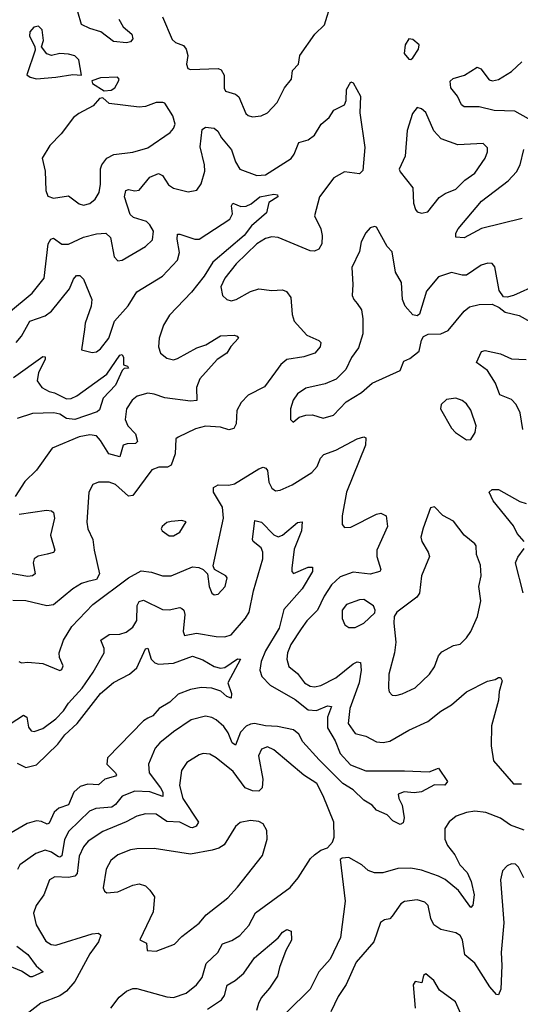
# Model space of a CAD drawing. Extents: x 1771496 to 1971148, y 471553 to 643630.
# Tile 603 of 656: x 1893757 to 1896097, y 611974 to 616572. Entities that reach past the tile are written whole.
import ezdxf

# ---------------------------------------------------------------- set-up
doc = ezdxf.new("R2010")
doc.units = 0

msp = doc.modelspace()

# ---------------------------------------------------------------- linework, layer by layer
at = {"layer": '0CON10XD'}
for points in [[(1894845, 616119.5), (1894885, 616123.3), (1894915, 616137.1), (1894960.6, 616185), (1894994.4, 616255), (1895028, 616295), (1895032, 616335), (1895060, 616365), (1895066.9, 616405), (1895136.9, 616505), (1895180.9, 616549.1), (1895214.3, 616655)], [(1894085, 616531.1), (1894045, 616549.4), (1894029.2, 616609.3)], [(1894220.3, 616575), (1894239.8, 616539.8), (1894281.4, 616505), (1894285, 616482.5), (1894275, 616468.8), (1894255.7, 616464.3), (1894195, 616470), (1894135.7, 616515.7), (1894085, 616531.1)], [(1894425, 616586.2), (1894470.2, 616480.2), (1894485.5, 616465.5), (1894521.7, 616451.7), (1894535.4, 616435.4), (1894543.3, 616405), (1894537.1, 616365), (1894543.3, 616345), (1894555, 616340), (1894685, 616344), (1894698.1, 616338.1), (1894713, 616313), (1894713.2, 616253.2), (1894718.3, 616238.3), (1894765, 616224.5), (1894781.5, 616211.5), (1894814.5, 616135), (1894824.6, 616124.6), (1894845, 616119.5)], [(1893835, 616296.7), (1893925, 616304.6), (1894005.8, 616315.8), (1894046.2, 616313.8), (1894032.5, 616385), (1894014.4, 616404.4), (1893985, 616411.1), (1893945, 616414.5), (1893905, 616405.4), (1893883.1, 616413.1), (1893859.2, 616445), (1893867.8, 616475), (1893862, 616525), (1893845, 616542), (1893822.3, 616537.7), (1893804.2, 616515.8), (1893802.5, 616495), (1893827.7, 616447.7), (1893829.5, 616430.5), (1893790, 616315), (1893805, 616303.3), (1893835, 616296.7)], [(1895585, 616386.7), (1895595, 616393.8), (1895621.2, 616435), (1895623.3, 616455), (1895595, 616480), (1895575, 616483.8), (1895558, 616455), (1895553.3, 616415), (1895575, 616388.8), (1895585, 616386.7)], [(1896135, 616108.9), (1896071.2, 616145), (1895975, 616147.6), (1895904.6, 616165.4), (1895833.8, 616165), (1895821.4, 616175), (1895803.5, 616215), (1895772.7, 616255), (1895768.6, 616285), (1895782.9, 616297.1), (1895835.9, 616314.1), (1895895, 616350), (1895912.3, 616342.3), (1895951, 616291), (1895967.3, 616287.3), (1895995, 616292.9), (1896055, 616330), (1896103.3, 616375)], [(1894150.9, 616240.9), (1894185, 616242.7), (1894201.1, 616255), (1894219.2, 616285), (1894221.2, 616295), (1894214, 616304), (1894135, 616301.4), (1894093.8, 616286.2), (1894096.7, 616275), (1894150.9, 616240.9)], [(1893705, 615203.2), (1893814.4, 615295.6), (1893871.3, 615365), (1893890, 615525), (1893902.6, 615547.4), (1893915, 615551.9), (1893954.3, 615524.3), (1893985, 615524.8), (1894055, 615556), (1894115, 615572.3), (1894160, 615575), (1894181.1, 615555), (1894198.1, 615465), (1894215.7, 615445.7), (1894235, 615449.4), (1894345, 615513.1), (1894377.2, 615545), (1894382, 615585), (1894365.5, 615615), (1894349.6, 615629.6), (1894288.9, 615648.9), (1894272.9, 615662.9), (1894245.9, 615745), (1894252.2, 615775), (1894265, 615780), (1894295, 615773.8), (1894315, 615776.4), (1894365, 615836.4), (1894405, 615853.6), (1894424, 615844), (1894451.8, 615801.8), (1894475, 615785.4), (1894545, 615768.9), (1894584.2, 615775.8), (1894604.5, 615805.5), (1894621.6, 615865), (1894620.3, 615895), (1894601.1, 615978.9), (1894609.7, 616060.3), (1894625, 616070), (1894665, 616066.4), (1894682.6, 616052.6), (1894700.6, 616020.6), (1894746.4, 615965), (1894765, 615908), (1894785.7, 615875), (1894864.7, 615844.7), (1894905, 615848.6), (1895025, 615923.8), (1895040.4, 615945), (1895061.2, 615998.8), (1895105, 616012.1), (1895135, 616033.8), (1895165.3, 616084.7), (1895202.9, 616115), (1895225, 616149.5), (1895275.4, 616174.6), (1895283.3, 616195), (1895284.2, 616245.8), (1895305, 616282.5), (1895315, 616277.5), (1895350.6, 616215), (1895347.3, 616137.3), (1895369.5, 615975), (1895361.2, 615868.8), (1895345, 615853.1), (1895275, 615861.8), (1895225.6, 615834.4), (1895158.9, 615745), (1895134.3, 615655.7), (1895164.4, 615595), (1895170.9, 615565), (1895169.5, 615525), (1895155, 615500), (1895135, 615490.6), (1895115, 615492.2), (1894965, 615555.3), (1894935, 615557.7), (1894905, 615550.7), (1894865.9, 615525), (1894768.3, 615431.7), (1894715.3, 615365), (1894696.2, 615325), (1894704.5, 615284.5), (1894725, 615265.8), (1894745, 615259.4), (1894768.8, 615265), (1894835, 615303.3), (1894875, 615315.6), (1894935, 615306.9), (1894985, 615310), (1895003.4, 615303.4), (1895024.6, 615274.6), (1895030.5, 615195), (1895040, 615165), (1895099.2, 615099.1), (1895154.6, 615074.6), (1895164.3, 615065), (1895161.5, 615045), (1895135.8, 615015), (1895085, 614998.6), (1895004.7, 614985.3), (1894977.9, 614962.1), (1894951.9, 614928.1), (1894901.7, 614858.3), (1894825, 614819.5), (1894792.5, 614785), (1894772.3, 614747.7), (1894768.8, 614685), (1894757.1, 614662.9), (1894735, 614657.5), (1894695, 614669.8), (1894625, 614673.6), (1894578.4, 614661.6), (1894496.8, 614623.2), (1894485.9, 614614.1), (1894483.9, 614545), (1894465, 614492.5), (1894447.8, 614482.2), (1894407.1, 614482.9), (1894375, 614469.4), (1894285, 614350), (1894265, 614347.8), (1894205, 614400.9), (1894175, 614412.1), (1894125, 614413.1), (1894098.6, 614401.4), (1894079.2, 614365), (1894070, 614225), (1894075.6, 614195), (1894099.3, 614145), (1894104.6, 614095.4), (1894130, 613985), (1894115, 613957.1), (1894075, 613948.5), (1894045, 613938.5), (1894005.7, 613915), (1893915, 613839.2), (1893884.1, 613834.1), (1893785, 613858.9), (1893725, 613860.4)], [(1894055, 615705.6), (1894085, 615714.5), (1894110, 615735), (1894127.8, 615765), (1894134.6, 615805), (1894134.7, 615875.3), (1894141.2, 615895), (1894163.7, 615926.4), (1894197.2, 615942.8), (1894285, 615954.4), (1894355, 615973.6), (1894459.5, 616045), (1894476.2, 616065), (1894482.7, 616085), (1894472.8, 616122.8), (1894435, 616182.5), (1894426.4, 616186.4), (1894395, 616186.2), (1894345, 616167.1), (1894315, 616164.4), (1894175, 616181.2), (1894145, 616207.5), (1894130, 616205), (1894100.5, 616169.5), (1894033.3, 616135), (1894008.8, 616115), (1893950.5, 616039.5), (1893897.5, 615985), (1893862.5, 615925), (1893875.6, 615865.6), (1893878.9, 615775), (1893888.6, 615748.6), (1893915, 615738.6), (1893985, 615749.5), (1894035, 615712.2), (1894055, 615705.6)], [(1895635, 615668.6), (1895665, 615674.3), (1895718.1, 615741.9), (1895745, 615760), (1895795, 615780.6), (1895837.6, 615822.4), (1895884.2, 615855), (1895932, 615925), (1895943.8, 615955), (1895943.6, 615973.6), (1895923.8, 615993.8), (1895805, 615987.5), (1895726.8, 616016.8), (1895692.7, 616052.7), (1895655, 616138.8), (1895635, 616156.7), (1895615, 616162.5), (1895593.3, 616135), (1895568.6, 616055), (1895558.6, 615935), (1895531.2, 615875), (1895535, 615862.5), (1895595, 615787.5), (1895597.3, 615715), (1895606.2, 615686.2), (1895615, 615675.8), (1895635, 615668.6)], [(1896106, 615644), (1895915, 615596.5), (1895834.4, 615554.4), (1895796.1, 615556.1), (1895795.7, 615575), (1895806.2, 615596.2), (1895915.3, 615725), (1896039.9, 615820.1), (1896078.6, 615861.4), (1896096, 615895), (1896113.9, 615966.1)], [(1894060.4, 615125), (1894045, 615030), (1894095, 615018), (1894115, 615021.9), (1894135, 615035.6), (1894172.7, 615085), (1894200, 615165), (1894264, 615236), (1894305, 615301.5), (1894425, 615374.6), (1894495, 615448.9), (1894503.7, 615485), (1894493, 615547), (1894495, 615570), (1894505, 615571.4), (1894575, 615547.7), (1894595, 615547.9), (1894739.7, 615640.3), (1894752.2, 615665), (1894747.3, 615702.7), (1894752.5, 615715), (1894790.5, 615700.5), (1894815, 615701.1), (1894838.3, 615711.8), (1894880, 615745), (1894945, 615756.9), (1894962.5, 615755), (1894963.3, 615745), (1894921.2, 615718.8), (1894910.3, 615669.7), (1894839.7, 615610.3), (1894806.3, 615565), (1894659.3, 615440.7), (1894618.3, 615375), (1894560, 615300), (1894457, 615193), (1894428.4, 615145), (1894408.4, 615085), (1894406.3, 615045), (1894415.2, 615015.2), (1894445, 614991.2), (1894475, 614984.3), (1894495, 614989.5), (1894585, 615039.3), (1894626.6, 615053.4), (1894695, 615096.2), (1894758.9, 615098.9), (1894774, 615094), (1894778.8, 615085), (1894743.3, 615046.7), (1894725.5, 615014.5), (1894680.5, 614985), (1894598.9, 614895), (1894582.7, 614855), (1894585.4, 614794.6), (1894555, 614790.6), (1894435.8, 614805.8), (1894385, 614824), (1894355, 614827.8), (1894305.9, 614814.1), (1894282.5, 614795), (1894256.5, 614755), (1894250.3, 614705), (1894262, 614675), (1894297.7, 614637.7), (1894307.9, 614602.1), (1894297.6, 614592.4), (1894258.5, 614591.5), (1894240.9, 614585), (1894225, 614531.1), (1894174, 614544), (1894135, 614607.8), (1894115, 614628.5), (1894085, 614634.1), (1894035, 614623.6), (1893908.9, 614571.1), (1893835, 614469.1), (1893781.2, 614415), (1893735.4, 614345)], [(1896175, 615334.4), (1896065, 615284.2), (1896035, 615276), (1896017.7, 615277.7), (1895997.6, 615307.6), (1895977.9, 615417.9), (1895965, 615433.8), (1895945, 615435.6), (1895914.6, 615425.4), (1895845, 615379.5), (1895825, 615378.9), (1895775, 615392.5), (1895715, 615371.4), (1895657.8, 615305), (1895625, 615196.7), (1895615, 615190), (1895595, 615193.3), (1895558.8, 615235), (1895546.2, 615265), (1895541.1, 615345), (1895513.5, 615393.5), (1895498.2, 615488.2), (1895473.8, 615513.8), (1895425, 615604), (1895415, 615607.1), (1895395, 615600), (1895375, 615576.7), (1895353.3, 615535), (1895345, 615490), (1895308.9, 615415), (1895314.4, 615335), (1895311.2, 615285), (1895318.8, 615265), (1895335, 615246.2), (1895355, 615216.7), (1895360.4, 615175), (1895360, 615105), (1895340.2, 615039.8), (1895308.1, 614995), (1895280.7, 614939.3), (1895236.3, 614893.7), (1895185, 614871.1), (1895095, 614851.1), (1895055.7, 614825), (1895035.7, 614795), (1895022.5, 614755), (1895022.5, 614705), (1895035, 614692.5)], [(1893740, 615065), (1893765.2, 615094.8), (1893804.4, 615165), (1893875, 615190), (1893905, 615211.5), (1893988.8, 615315), (1894008.8, 615361.2), (1894023, 615377), (1894038, 615378), (1894055, 615360.8), (1894094.6, 615265), (1894090.4, 615235), (1894062.1, 615155), (1894060.4, 615125)], [(1895035, 614692.5), (1895063.8, 614716.2), (1895094.1, 614725.9), (1895125, 614727.1), (1895175, 614710.8), (1895224.2, 614725), (1895282.7, 614787.3), (1895355, 614831.4), (1895404, 614875), (1895535, 614934.2), (1895552.4, 614977.6), (1895580.7, 614989.3), (1895623.3, 615025), (1895634.2, 615075.8), (1895645, 615093.3), (1895666.4, 615103.6), (1895725, 615105.8), (1895759.7, 615120.3), (1895835, 615210.6), (1895859.4, 615230.6), (1895905, 615242.2), (1895965, 615243.8), (1895998.3, 615228.3), (1896026.4, 615206.4), (1896091.3, 615191.3), (1896145, 615161.9)], [(1893728, 614902), (1893865, 614999.2), (1893875, 614997.5), (1893875.5, 614985), (1893844.7, 614925), (1893838.7, 614885), (1893859.5, 614855), (1893894.5, 614835.5), (1893919.8, 614829.8), (1893975, 614802.4), (1893996.8, 614803.2), (1894023.8, 614816.2), (1894163.8, 614916.2), (1894225, 615006.2), (1894235, 615008.1), (1894242.5, 614995), (1894241.2, 614961.2), (1894260, 614955), (1894266, 614945), (1894245, 614943.3), (1894235, 614933.3), (1894204.6, 614865), (1894146.6, 614805), (1894130, 614750), (1894119.6, 614740.4), (1894015, 614704.8), (1893975, 614709.5), (1893945, 614729.4), (1893916.1, 614736.1), (1893816.6, 614733.4), (1893745, 614709.3)], [(1896108.8, 614658.8), (1896096.9, 614736.9), (1896077.7, 614775), (1896055, 614799.2), (1896000.5, 614820.5), (1895981.3, 614875), (1895944.2, 614934.3), (1895891.4, 614971.4), (1895915, 615022.9), (1895932.6, 615027.4), (1896005, 615012.5), (1896055, 614988.8), (1896125, 614985.6)], [(1895845, 614610), (1895865, 614612.5), (1895885.9, 614644.1), (1895891.2, 614675), (1895865, 614748.8), (1895845, 614778.8), (1895825, 614794), (1895795, 614804), (1895751.7, 614798.3), (1895726.7, 614775), (1895723.8, 614755), (1895775.8, 614665), (1895793.8, 614645), (1895845, 614610)], [(1893752.5, 613575), (1893765, 613568.6), (1893795, 613572.5), (1893865, 613565.7), (1893945, 613533.3), (1893953, 613537), (1893960, 613555), (1893943.5, 613593.5), (1893941.5, 613615), (1893960.8, 613675), (1894001, 613739), (1894099.2, 613840.8), (1894264.8, 613965.2), (1894325, 613998.5), (1894372.4, 613992.4), (1894425, 613974.6), (1894465, 613974.5), (1894565, 614016.7), (1894594.4, 614014.4), (1894614.3, 614004.3), (1894634, 613984), (1894642.9, 613925), (1894655, 613893.8), (1894665, 613885.8), (1894685, 613888.6), (1894716.9, 613925), (1894725.8, 613965), (1894720, 613975), (1894667.5, 614005), (1894661.7, 614021.7), (1894709.6, 614245), (1894705.3, 614295.2), (1894662.5, 614365), (1894662.3, 614387.7), (1894685, 614400), (1894735, 614397.8), (1894761.4, 614405), (1894875, 614475.3), (1894895, 614482.1), (1894908, 614478), (1894915, 614466.2), (1894922, 614412), (1894935, 614384.3), (1894952.1, 614372.1), (1894975, 614374.7), (1895030.1, 614399.9), (1895121.7, 614458.3), (1895147.1, 614485), (1895162.9, 614525), (1895178.6, 614541.4), (1895235, 614562.5), (1895335, 614615.5), (1895365, 614624.2), (1895375, 614618.8), (1895373.8, 614585), (1895284.7, 614365), (1895263.6, 614255), (1895264.3, 614215), (1895275, 614200), (1895305, 614202.7), (1895425, 614262.5), (1895445, 614266.9), (1895469.2, 614255), (1895475.5, 614205), (1895426.4, 614095), (1895425.5, 614065), (1895444.3, 614005), (1895440.8, 613995), (1895395, 613982.2), (1895315, 613992.7), (1895255, 613969.6), (1895215, 613932.7), (1895180.1, 613879.9), (1895149.1, 613815), (1895098.5, 613765), (1895072.5, 613727.5), (1895024.2, 613655), (1895008.7, 613615), (1895005.4, 613585), (1895015, 613551.4), (1895055, 613518.2), (1895088.8, 613475), (1895115, 613459.1), (1895135, 613455.8), (1895165, 613462.5), (1895235, 613498.9), (1895315, 613563.2), (1895335, 613572.7), (1895350, 613570), (1895352.7, 613535), (1895344.1, 613475), (1895299.7, 613355), (1895292.9, 613285), (1895325, 613237.8), (1895375, 613226.4), (1895425, 613199.5), (1895456.4, 613196.4), (1895486.8, 613203.2), (1895575, 613254.5), (1895665.3, 613294.7), (1895725, 613343.3), (1895775, 613372.9), (1895845, 613432.9), (1895943.6, 613483.6), (1895980, 613490), (1895995, 613500), (1896005, 613500), (1896012.5, 613485), (1895998.5, 613435), (1895995.4, 613394.6), (1895961.8, 613275), (1895960.7, 613180.7), (1895971.1, 613111.1), (1896065, 613003.5), (1896103, 613003)], [(1896115.5, 614135), (1896082.9, 614172.9), (1896065, 614208.5), (1895969.5, 614325), (1895950.8, 614365), (1895965, 614378.1), (1895995, 614377.9), (1896095, 614322.1), (1896125, 614312.7)], [(1893755, 614262.5), (1893881.7, 614281.7), (1893905, 614278.9), (1893915, 614270.8), (1893920, 614245), (1893900, 614165), (1893920.6, 614095), (1893915, 614084.4), (1893885, 614075.5), (1893843.6, 614066.4), (1893824, 614055), (1893820, 614035), (1893828.9, 613985), (1893816.2, 613975), (1893795, 613972.4), (1893705, 613987.3)], [(1895515, 613415.8), (1895545, 613423.1), (1895605, 613452.2), (1895671.9, 613515), (1895695, 613549.2), (1895715, 613601.4), (1895730.5, 613619.5), (1895785, 613649.4), (1895815, 613655.6), (1895845.6, 613685), (1895865.3, 613714.7), (1895897.1, 613785), (1895912.5, 613857.5), (1895902.7, 613925), (1895914.4, 613975.6), (1895911.2, 614025), (1895892, 614075), (1895890, 614115), (1895884.2, 614124.2), (1895835, 614164.3), (1895785, 614230), (1895735, 614256.2), (1895695, 614296.7), (1895677, 614293), (1895642, 614198), (1895632.5, 614155), (1895635.8, 614135), (1895666.9, 614085), (1895671.8, 614065), (1895635.5, 613975), (1895626, 613894), (1895612.9, 613875), (1895520, 613805), (1895507.5, 613785), (1895505.8, 613754.2), (1895515.5, 613665), (1895509.2, 613615), (1895481.5, 613515), (1895480, 613450), (1895483.5, 613433.5), (1895498.3, 613418.3), (1895515, 613415.8)], [(1893685, 613266.4), (1893775, 613324.6), (1893790.4, 613315), (1893798.1, 613268.1), (1893810.4, 613250.4), (1893825, 613247.3), (1893865, 613261.2), (1893925, 613306.9), (1893961.5, 613345), (1893985, 613380.8), (1894049, 613451), (1894099.5, 613525), (1894151.2, 613615), (1894151.8, 613635), (1894136.7, 613675), (1894175, 613701.3), (1894225, 613703.1), (1894255, 613711.1), (1894285.5, 613735), (1894303.6, 613766.4), (1894306.5, 613836.5), (1894315, 613854.6), (1894335, 613861.9), (1894425, 613817.8), (1894455, 613815.9), (1894505, 613826.6), (1894515, 613823.1), (1894524.2, 613814.2), (1894528.6, 613795), (1894520.6, 613715), (1894526.4, 613696.4), (1894582.5, 613707.5), (1894675, 613691.3), (1894715, 613690.7), (1894745, 613700), (1894812.8, 613777.2), (1894829.3, 613805), (1894850.3, 613905), (1894893.3, 614055), (1894893.8, 614085), (1894886.2, 614105), (1894848.6, 614135), (1894844.4, 614145), (1894855.9, 614234.1), (1894887.5, 614225), (1894945, 614166.9), (1894965, 614156.7), (1894985, 614164.6), (1895055, 614224.4), (1895077, 614227), (1895073.8, 614185), (1895040.5, 614099.5), (1895028.9, 614011.1), (1895028.8, 613995), (1895036.4, 613986.4), (1895105.6, 614015.6), (1895125.6, 614015.6), (1895125.7, 613995.7), (1895076.5, 613913.5), (1894991.7, 613818.3), (1894969.9, 613730.1), (1894906.1, 613625), (1894885.2, 613575), (1894879.2, 613535), (1894888.4, 613505), (1894927.9, 613465), (1895045, 613396.8), (1895105, 613349.7), (1895144.8, 613345.2), (1895195, 613367.5), (1895214.2, 613365), (1895194.8, 613315.2), (1895195.2, 613265.2), (1895231.6, 613205), (1895255.2, 613145), (1895302.8, 613092.8), (1895375, 613064), (1895555, 613064.5), (1895671.2, 613058.8), (1895715, 613076), (1895756.2, 613015), (1895743.5, 612996.5), (1895695, 612998.1), (1895635, 612965.4), (1895601.2, 612961.2), (1895554.5, 612965.5), (1895526.2, 612955), (1895528.6, 612935), (1895544.5, 612904.5), (1895553.5, 612845), (1895549.1, 612820.9), (1895535, 612814.2), (1895500.2, 612830.2), (1895475, 612859.2), (1895425, 612880), (1895404.5, 612904.5), (1895365, 612927.5), (1895316.2, 612975), (1895267.1, 613005), (1895156.2, 613116.2), (1895080.3, 613200.3), (1895061.6, 613235), (1895036.1, 613256.1), (1894961.7, 613271.7), (1894905, 613274), (1894855, 613284.8), (1894835, 613282.3), (1894815, 613273.5), (1894788.8, 613245), (1894765, 613183.8), (1894750, 613195), (1894730.9, 613240.9), (1894711, 613271), (1894675, 613302.5), (1894655, 613313.6), (1894625, 613318.8), (1894557.5, 613302.5), (1894475, 613246.2), (1894412.2, 613195), (1894390.4, 613169.6), (1894358.2, 613095), (1894362.4, 613055), (1894414.8, 612985), (1894425.9, 612964.1), (1894425.5, 612945), (1894365, 612965.5), (1894295, 612969.1), (1894235, 612945.3), (1894205, 612906.7), (1894186.7, 612895), (1894112.5, 612887.5), (1894083.6, 612876.4), (1893987.1, 612782.9), (1893966.6, 612743.4), (1893953.3, 612666.7), (1893945, 612661.2), (1893935, 612663.9), (1893905, 612683.9), (1893875, 612693.5), (1893832, 612678), (1893758.1, 612625), (1893747.2, 612602.8)], [(1894475, 614161.2), (1894505, 614178.8), (1894535, 614227.5), (1894515, 614233.8), (1894465, 614228.8), (1894445, 614223.3), (1894422.5, 614205), (1894417.5, 614195), (1894422.5, 614185), (1894455, 614162.5), (1894475, 614161.2)], [(1896110.4, 613895), (1896074.1, 614035), (1896085, 614062.9), (1896115, 614103.3)], [(1895295, 613734.2), (1895325, 613734.3), (1895365, 613754.2), (1895417.3, 613802.7), (1895418.8, 613815), (1895410, 613835), (1895365, 613864.2), (1895345, 613862.9), (1895285, 613840.5), (1895263.8, 613815), (1895263.8, 613775), (1895276.6, 613746.6), (1895295, 613734.2)], [(1893745, 613100.5), (1893785, 613080), (1893835, 613091.8), (1893935, 613188.2), (1893967.6, 613232.4), (1894025.7, 613285), (1894134.8, 613425.2), (1894195, 613477.1), (1894270, 613515), (1894305, 613545.8), (1894345, 613633.8), (1894355, 613636.7), (1894370.7, 613585), (1894388.1, 613568.1), (1894405, 613562.3), (1894475, 613567), (1894565, 613599), (1894612.6, 613582.6), (1894665, 613550.8), (1894696.1, 613543.9), (1894715, 613547.3), (1894775, 613587.1), (1894788.6, 613585), (1894729.4, 613475), (1894746.9, 613425), (1894745.7, 613404.3), (1894725, 613411.5), (1894696.5, 613436.5), (1894655, 613450.9), (1894605, 613453.8), (1894555, 613443.9), (1894497.7, 613422.3), (1894457.9, 613385), (1894408, 613355), (1894378.5, 613321.5), (1894355, 613309.6), (1894335, 613297.5), (1894167.9, 613125), (1894163.6, 613095), (1894204.4, 613055), (1894210, 613045), (1894205, 613040), (1894154.8, 613025.2), (1894125, 612998.8), (1894075, 613001.8), (1894038.9, 612991.1), (1894010.4, 612965), (1893985.3, 612905), (1893940.4, 612889.6), (1893918.5, 612871.5), (1893895, 612820), (1893885, 612814.6), (1893858.3, 612828.3), (1893835, 612831.4), (1893791.3, 612818.7), (1893717.5, 612775)], [(1894182.2, 611955), (1894222.2, 612007.8), (1894255.6, 612034.4), (1894285, 612047.3), (1894305, 612046.9), (1894445, 612008.5), (1894475, 612006.2), (1894535, 612026.2), (1894583.5, 612065), (1894610.4, 612099.6), (1894628.2, 612165), (1894682.7, 612215), (1894705, 612256.9), (1894748.2, 612271.8), (1894785, 612294.6), (1894828, 612342), (1894858.5, 612401.5), (1895020.9, 612519.1), (1895058.8, 612565), (1895116.2, 612655), (1895135, 612671.2), (1895165, 612694), (1895195.7, 612704.3), (1895218.9, 612731.1), (1895226.7, 612755), (1895225.5, 612825), (1895175, 612948), (1895145.2, 613005.2), (1895085, 613043.6), (1894945, 613162.2), (1894915, 613176.2), (1894887.1, 613165), (1894872.9, 613135), (1894892.7, 613025), (1894890, 612985), (1894875, 612968.8), (1894845, 612970.3), (1894810.5, 612985), (1894755, 613060.7), (1894675, 613124.5), (1894645, 613141.5), (1894615, 613144.5), (1894595, 613138.5), (1894537.4, 613102.6), (1894512.7, 613065), (1894504.1, 612995.9), (1894519.2, 612935), (1894591.8, 612825), (1894582.2, 612805), (1894565, 612797.5), (1894555, 612800), (1894505.8, 612825), (1894445, 612827.4), (1894395, 612861.3), (1894345, 612863.1), (1894305, 612853.2), (1894255, 612825.3), (1894145, 612781.3), (1894077.3, 612735), (1894055, 612708.5), (1894035, 612665.7), (1894024.8, 612585.2), (1894015, 612571.6), (1893985, 612565.7), (1893920.2, 612569.8), (1893895.6, 612555), (1893870, 612485), (1893833.5, 612435), (1893821.1, 612398.9), (1893833.8, 612345), (1893879.2, 612269.2), (1893903.1, 612253.1), (1893925, 612250.4), (1894095, 612302.5), (1894125.4, 612305.4), (1894136.4, 612296.4), (1894125.4, 612265), (1894085, 612209.4), (1894015, 612080.5), (1893975.5, 612035), (1893945, 612013.8), (1893855, 611979.5), (1893785, 611924.6)], [(1896115, 612786.5), (1896051, 612811), (1896005, 612843.2), (1895935, 612868.8), (1895885, 612875.9), (1895845, 612870), (1895797.5, 612852.5), (1895763.6, 612826.4), (1895744.6, 612795), (1895743.9, 612745), (1895756.8, 612715), (1895791.5, 612671.5), (1895814.6, 612625), (1895848.7, 612588.7), (1895867.1, 612547.1), (1895881.1, 612485), (1895875, 612437.5), (1895865, 612426.2), (1895807.7, 612505), (1895745, 612556.8), (1895715, 612572.3), (1895635, 612600.7), (1895585, 612609.3), (1895525, 612607.7), (1895455, 612587.9), (1895415, 612587.3), (1895385, 612598.1), (1895356, 612625), (1895295, 612658.8), (1895263.6, 612656.4), (1895255, 612650), (1895277.8, 612455), (1895256.9, 612285), (1895208.7, 612185), (1895155.3, 612124.7), (1895114.6, 612045), (1895005, 611937.1)], [(1894395, 612222.5), (1894480, 612255), (1894515, 612290.6), (1894595, 612352.5), (1894628.3, 612391.7), (1894729.2, 612470.9), (1894775, 612521.1), (1894891.1, 612668.9), (1894914.3, 612745), (1894912.5, 612785), (1894895, 612816.2), (1894875, 612828.1), (1894835, 612832.2), (1894787.6, 612822.4), (1894765, 612803.8), (1894712, 612718), (1894687.7, 612702.3), (1894656, 612694), (1894555, 612675.3), (1894385, 612701.1), (1894305, 612700), (1894275, 612695.4), (1894215, 612671.1), (1894182.9, 612645), (1894161.2, 612605), (1894147.3, 612517.3), (1894152.7, 612502.7), (1894164.3, 612494.3), (1894215, 612499.4), (1894285, 612530.6), (1894315, 612536.9), (1894345, 612527.5), (1894365, 612507.5), (1894386.5, 612475), (1894381.1, 612405), (1894318.8, 612275), (1894348.8, 612258.8), (1894353.3, 612225), (1894395, 612222.5)], [(1896112.9, 612565), (1896088.8, 612615), (1896075, 612627.5), (1896055, 612629.2), (1896035, 612620), (1896013.6, 612596.4), (1896003.5, 612555), (1896020.5, 612355), (1896006.7, 612215), (1896010.7, 612155), (1896006.1, 612045), (1895995, 612018), (1895985, 612020), (1895954.7, 612055), (1895885, 612165.6), (1895837.5, 612205), (1895826.2, 612275), (1895815, 612294.4), (1895795, 612307.1), (1895725, 612323.8), (1895692.2, 612345), (1895678.5, 612375), (1895665.7, 612435), (1895651.3, 612451.3), (1895615, 612461.5), (1895555, 612453.3), (1895537.6, 612442.4), (1895498.5, 612385), (1895487.6, 612372.4), (1895461.5, 612368.5), (1895443.9, 612356.1), (1895411.5, 612265), (1895329.4, 612170.6), (1895283.1, 612066.9), (1895245, 612010.8), (1895210.8, 611939.2)], [(1894635, 611951.5), (1894700.8, 611995), (1894713.9, 612015), (1894727.3, 612062.7), (1894764.3, 612084.3), (1894805, 612119.5), (1894855, 612190), (1894965.5, 612284.5), (1894985, 612310), (1895005, 612323.8), (1895026, 612315), (1895027, 612273), (1895000.6, 612225), (1894970.5, 612145), (1894962.2, 612105), (1894925, 612048.9), (1894885.9, 612004.1), (1894872.4, 611977.6), (1894863.2, 611945)], [(1893743.5, 612245), (1893795, 612205.8), (1893833.7, 612153.7), (1893865.7, 612125), (1893815, 612102.8), (1893805, 612102.7), (1893765, 612128.3), (1893682.8, 612162.8)], [(1895824.7, 611914.7), (1895794.3, 611985), (1895719.3, 612039.3), (1895692, 612085), (1895655, 612116.7), (1895645, 612107.5), (1895636.1, 612073.9), (1895605, 612080), (1895596.2, 612065), (1895605.8, 611955)]]:
    msp.add_lwpolyline(points, dxfattribs=at)

doc.saveas('drawing.dxf')
